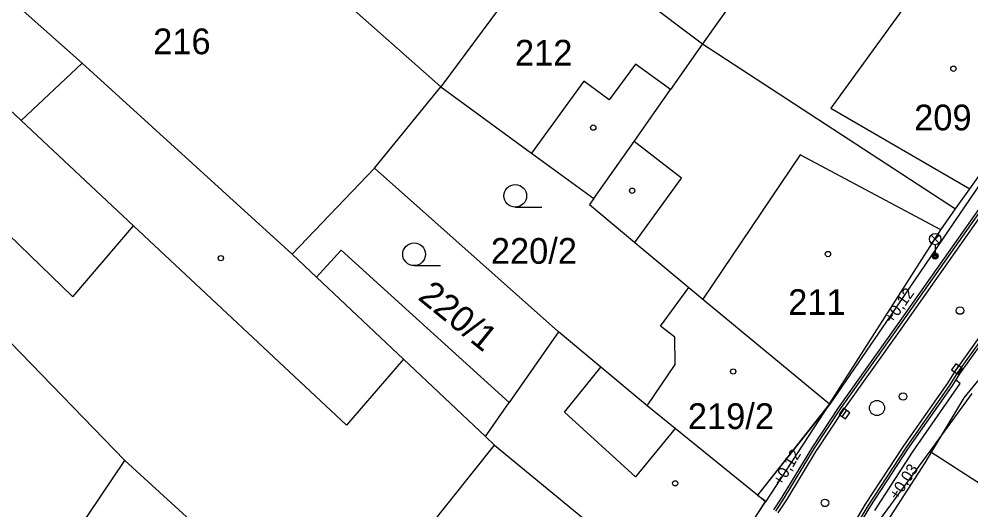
# Model space of a CAD drawing. Extents: x -600849 to -599899, y -1204328 to -1203436.
# Drawn here: x -600426.3 to -600363.4, y -1203759.5 to -1203727 of the extents above; entities that cross this region are included whole.
import ezdxf

# ---------------------------------------------------------------- set-up
doc = ezdxf.new("R2010")
doc.units = 0
for name, color, linetype in [('Vrstva 1', 7, 'Continuous'), ('Vrstva 10', 7, 'Continuous'), ('Vrstva 11', 7, 'Continuous'), ('Vrstva 2', 7, 'Continuous'), ('Vrstva 27', 7, 'Continuous'), ('Vrstva 28', 7, 'Continuous'), ('Vrstva 3', 7, 'Continuous'), ('Vrstva 33', 7, 'Continuous'), ('Vrstva 4', 7, 'Continuous'), ('Vrstva 42', 7, 'Continuous'), ('Vrstva 5', 7, 'Continuous')]:
    doc.layers.add(name, color=color, linetype=linetype)

msp = doc.modelspace()

# ---------------------------------------------------------------- linework, layer by layer
at = {"layer": 'Vrstva 1'}
for p, q in [((-600390.84, -1203721.33), (-600398.42, -1203731.52)), ((-600390.84, -1203721.33), (-600381.13, -1203728.69)), ((-600409.24, -1203721.92), (-600398.42, -1203731.52)), ((-600381.13, -1203728.69), (-600364.42, -1203739.59)), ((-600402.78, -1203736.89), (-600398.42, -1203731.52)), ((-600398.42, -1203731.52), (-600392.43, -1203735.9)), ((-600408.22, -1203742.58), (-600402.78, -1203736.89)), ((-600390.65, -1203747.71), (-600402.78, -1203736.89)), ((-600365.4, -1203740.97), (-600364.42, -1203739.59)), ((-600372.74, -1203752.47), (-600365.4, -1203740.97)), ((-600408.22, -1203742.58), (-600406.61, -1203744.11)), ((-600363.34, -1203751.79), (-600366.13, -1203755.61)), ((-600372.74, -1203752.47), (-600376.97, -1203758.96)), ((-600394.87, -1203755.2), (-600381.66, -1203766.07)), ((-600366.13, -1203755.61), (-600369.93, -1203760.81)), ((-600366.13, -1203755.61), (-600330.09, -1203778.87)), ((-600381.66, -1203766.07), (-600376.97, -1203758.96))]:
    msp.add_line(p, q, dxfattribs=at)
for points in [[(-600440.01, -1203713.48), (-600440.23, -1203713.72), (-600439.19, -1203714.76), (-600430.1, -1203722.84), (-600422.09, -1203729.96), (-600408.22, -1203742.58)], [(-600459.42, -1203714.97), (-600452.35, -1203723.33), (-600449.14, -1203727.13), (-600448.79, -1203726.83), (-600431.48, -1203744.63), (-600426.82, -1203748.42), (-600419.28, -1203756.23), (-600409.09, -1203765.55), (-600409.58, -1203766.13)], [(-600372.42, -1203717.46), (-600376.77, -1203722.54), (-600381.13, -1203728.69)], [(-600381.13, -1203728.69), (-600383.25, -1203731.71), (-600385.56, -1203730.02), (-600387.29, -1203732.38), (-600388.96, -1203731.16), (-600392.43, -1203735.9)], [(-600364.42, -1203739.59), (-600363.48, -1203738.27), (-600357.54, -1203729.93)], [(-600392.43, -1203735.9), (-600388.31, -1203738.91), (-600388.6, -1203739.31), (-600385.6, -1203741.81), (-600382.04, -1203744.78)], [(-600390.65, -1203747.71), (-600393.9, -1203752.39), (-600404.99, -1203742.33), (-600406.61, -1203744.11)], [(-600406.61, -1203744.11), (-600400.88, -1203749.52), (-600395.47, -1203754.64), (-600394.87, -1203755.2)], [(-600384.78, -1203752.61), (-600382.93, -1203749.88), (-600382.95, -1203748.06), (-600383.9, -1203747.34), (-600382.04, -1203744.78)], [(-600382.04, -1203744.78), (-600381.11, -1203745.55), (-600372.74, -1203752.47)], [(-600384.78, -1203752.61), (-600387.84, -1203750.06), (-600390.65, -1203747.71)], [(-600376.97, -1203758.96), (-600377.5, -1203758.52), (-600382.94, -1203754.1), (-600384.78, -1203752.61)], [(-600386.11, -1203775.02), (-600393.04, -1203769.69), (-600397.4, -1203765.58), (-600400.67, -1203762.49), (-600394.87, -1203755.2)]]:
    msp.add_lwpolyline(points, dxfattribs=at)
at = {"layer": 'Vrstva 10'}
for p, q in [((-600356.9, -1203731.35), (-600368.24, -1203747.46)), ((-600364.27, -1203750.41), (-600358.67, -1203742.56)), ((-600368.24, -1203747.46), (-600372.04, -1203752.81)), ((-600364.77, -1203751.22), (-600364.27, -1203750.41)), ((-600367.68, -1203755.38), (-600364.77, -1203751.22)), ((-600372.04, -1203752.81), (-600373.75, -1203755.4)), ((-600373.75, -1203755.4), (-600375.76, -1203758.72)), ((-600370.2, -1203759.21), (-600367.68, -1203755.38)), ((-600375.76, -1203758.72), (-600376.32, -1203759.57)), ((-600374.07, -1203765.7), (-600370.2, -1203759.21))]:
    msp.add_line(p, q, dxfattribs=at)
at = {"layer": 'Vrstva 11'}
for p, q in [((-600357.53, -1203730.13), (-600368.98, -1203747.04)), ((-600357.023, -1203731.264), (-600368.395, -1203747.419)), ((-600356.737, -1203731.465), (-600368.156, -1203747.687)), ((-600364.434, -1203750.296), (-600358.85, -1203742.468)), ((-600364.14, -1203750.486), (-600358.548, -1203742.647)), ((-600363.85, -1203752.08), (-600356.9, -1203743.52)), ((-600368.98, -1203747.04), (-600372.72, -1203752.5)), ((-600368.395, -1203747.419), (-600372.167, -1203752.73)), ((-600368.156, -1203747.687), (-600371.876, -1203752.925)), ((-600364.932, -1203751.103), (-600364.434, -1203750.296)), ((-600364.641, -1203751.298), (-600364.14, -1203750.486)), ((-600364.12, -1203751.14), (-600364.4, -1203750.92)), ((-600367.84, -1203755.258), (-600364.932, -1203751.103)), ((-600367.568, -1203755.481), (-600364.641, -1203751.298)), ((-600367.26, -1203755.66), (-600364.12, -1203751.14)), ((-600366.44, -1203756.38), (-600363.85, -1203752.08)), ((-600372.72, -1203752.5), (-600377.5, -1203758.51)), ((-600372.167, -1203752.73), (-600373.875, -1203755.317)), ((-600371.876, -1203752.925), (-600373.583, -1203755.51)), ((-600373.875, -1203755.317), (-600375.885, -1203758.636)), ((-600370.369, -1203759.103), (-600367.84, -1203755.258)), ((-600373.576, -1203755.498), (-600375.586, -1203758.817)), ((-600370.064, -1203759.275), (-600367.568, -1203755.481)), ((-600369.75, -1203759.52), (-600367.26, -1203755.66)), ((-600368.92, -1203760.24), (-600366.44, -1203756.38)), ((-600377.5, -1203758.51), (-600376.97, -1203758.88)), ((-600376.97, -1203758.88), (-600378.89, -1203761.92)), ((-600375.885, -1203758.636), (-600376.445, -1203759.487)), ((-600375.593, -1203758.828), (-600376.153, -1203759.679)), ((-600374.239, -1203765.592), (-600370.369, -1203759.103)), ((-600373.938, -1203765.772), (-600370.064, -1203759.275))]:
    msp.add_line(p, q, dxfattribs=at)
at = {"layer": 'Vrstva 27'}
for p, q in [((-600364.483, -1203750.375), (-600364.197, -1203749.965)), ((-600371.904, -1203753.324), (-600371.616, -1203752.916))]:
    msp.add_line(p, q, dxfattribs=at)
for points in [[(-600364.279, -1203750.518), (-600363.992, -1203750.109), (-600364.401, -1203749.822), (-600364.688, -1203750.231)], [(-600371.7, -1203753.468), (-600371.412, -1203753.06), (-600371.82, -1203752.772), (-600372.108, -1203753.18)]]:
    msp.add_lwpolyline(points, close=True, dxfattribs=at)
msp.add_circle((-600369.61, -1203752.75), 0.5, dxfattribs=at)
at = {"layer": 'Vrstva 28'}
for centre in [(-600364.13, -1203746.31), (-600367.89, -1203751.99), (-600373.05, -1203759.02)]:
    msp.add_circle(centre, 0.25, dxfattribs=at)
at = {"layer": 'Vrstva 3'}
for p, q in [((-600393.493, -1203739.48), (-600391.743, -1203739.48)), ((-600400.173, -1203743.34), (-600398.423, -1203743.34))]:
    msp.add_line(p, q, dxfattribs=at)
for centre in [(-600393.493, -1203738.73), (-600400.173, -1203742.59)]:
    msp.add_circle(centre, 0.75, dxfattribs=at)
at = {"layer": 'Vrstva 33'}
for p, q in [((-600366.035, -1203741.85), (-600365.505, -1203741.32)), ((-600366.035, -1203741.32), (-600365.505, -1203741.85)), ((-600365.77, -1203741.96), (-600365.77, -1203742.71))]:
    msp.add_line(p, q, dxfattribs=at)
for centre, radius in [((-600365.77, -1203741.585), 0.375), ((-600365.77, -1203742.71), 0.2), ((-600365.77, -1203742.71), 0.145), ((-600365.77, -1203742.71), 0.0876)]:
    msp.add_circle(centre, radius, dxfattribs=at)
at = {"layer": 'Vrstva 4'}
for p, q in [((-600365.29, -1203722.74), (-600372.65, -1203732.94)), ((-600426.13, -1203733.75), (-600433.89, -1203726.48)), ((-600442.07, -1203726.63), (-600422.71, -1203745.4)), ((-600422.09, -1203729.96), (-600426.13, -1203733.75)), ((-600385.65, -1203735.13), (-600383.25, -1203731.71)), ((-600372.65, -1203732.94), (-600363.48, -1203738.27)), ((-600418.7, -1203740.72), (-600426.13, -1203733.75)), ((-600388.31, -1203738.91), (-600385.65, -1203735.13)), ((-600382.52, -1203737.55), (-600385.65, -1203735.13)), ((-600374.68, -1203736.02), (-600381.11, -1203745.55)), ((-600365.4, -1203740.97), (-600374.68, -1203736.02)), ((-600385.6, -1203741.81), (-600382.52, -1203737.55)), ((-600422.71, -1203745.4), (-600418.7, -1203740.72)), ((-600404.64, -1203753.89), (-600418.7, -1203740.72)), ((-600400.88, -1203749.52), (-600404.64, -1203753.89)), ((-600390.25, -1203753.02), (-600387.84, -1203750.06)), ((-600395.47, -1203754.64), (-600393.9, -1203752.39)), ((-600372.74, -1203752.47), (-600377.5, -1203758.52)), ((-600385.55, -1203757.3), (-600390.25, -1203753.02)), ((-600382.94, -1203754.1), (-600385.55, -1203757.3)), ((-600425, -1203764.69), (-600419.28, -1203756.23))]:
    msp.add_line(p, q, dxfattribs=at)
at = {"layer": 'Vrstva 5'}
for centre in [(-600364.567, -1203730.329), (-600388.347, -1203734.219), (-600385.777, -1203738.389), (-600412.937, -1203742.849), (-600372.847, -1203742.579), (-600379.107, -1203750.339), (-600382.937, -1203757.729)]:
    msp.add_circle(centre, 0.175, dxfattribs=at)

# ---------------------------------------------------------------- texts
at = {"layer": 'Vrstva 2'}
for s, p in [('216', (-600417.405, -1203729.37)), ('212', (-600393.515, -1203730.12)), ('209', (-600367.155, -1203734.4)), ('220/2', (-600395.108, -1203743.22)), ('211', (-600375.475, -1203746.6)), ('219/2', (-600382.098, -1203754.14))]:
    msp.add_text(s, height=1.7, dxfattribs=at).set_placement(p)
msp.add_text('220/1', height=1.7, rotation=321, dxfattribs=at).set_placement((-600399.998, -1203745.524))
at = {"layer": 'Vrstva 42'}
for s, rotation, p in [('+0,12', 54.61671, (-600368.58, -1203747.22)), ('+0,12', 58.80073, (-600375.911, -1203757.947)), ('+0,03', 56.65654, (-600368.249, -1203758.882))]:
    msp.add_text(s, height=0.75, rotation=rotation, dxfattribs=at).set_placement(p)

doc.saveas('drawing.dxf')
